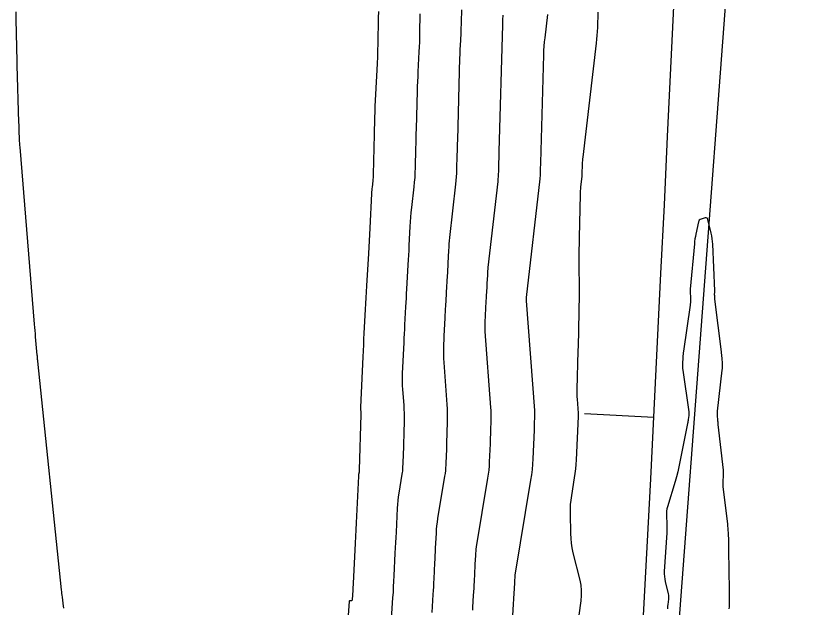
# Model space of a CAD drawing. Extents: x 1768942 to 1774819, y 723037 to 732099.
# Drawn here: x 1770518.9 to 1770588, y 730873.2 to 730924.2 of the extents above; entities that cross this region are included whole.
import ezdxf

# ---------------------------------------------------------------- set-up
doc = ezdxf.new("R2010")
doc.units = 0
doc.layers.add('R_Contours', color=7, linetype='Continuous')
doc.layers.add('R_Horz Alg', color=7, linetype='Continuous')

msp = doc.modelspace()

# ---------------------------------------------------------------- linework, layer by layer
at = {"layer": 'R_Contours'}
for points in [[(1770522.994, 730873.132), (1770522.987, 730873.186), (1770522.98, 730873.241), (1770522.973, 730873.295), (1770522.873, 730874.097), (1770522.855, 730874.249), (1770522.837, 730874.401), (1770522.82, 730874.553), (1770522.804, 730874.705), (1770520.745, 730894.438), (1770520.744, 730894.454), (1770520.742, 730894.47), (1770520.741, 730894.486), (1770520.74, 730894.502), (1770520.736, 730894.596), (1770520.735, 730894.61), (1770520.733, 730894.618), (1770520.732, 730894.671), (1770520.732, 730894.682), (1770520.731, 730894.707), (1770520.73, 730894.721), (1770520.727, 730894.753), (1770520.725, 730894.771), (1770520.713, 730894.888), (1770520.711, 730894.91), (1770520.709, 730894.931), (1770520.707, 730894.953), (1770520.705, 730894.974), (1770520.562, 730896.551), (1770520.538, 730896.821), (1770520.515, 730897.091), (1770520.492, 730897.361), (1770520.469, 730897.631), (1770519.212, 730912.911), (1770519.199, 730913.088), (1770519.187, 730913.265), (1770519.178, 730913.442), (1770519.171, 730913.618), (1770519.145, 730914.327), (1770519.139, 730914.504), (1770519.133, 730914.681), (1770519.127, 730914.858), (1770519.121, 730915.035), (1770518.961, 730920.001), (1770518.96, 730920.026), (1770518.959, 730920.051), (1770518.959, 730920.077), (1770518.959, 730920.102), (1770518.959, 730920.203), (1770518.959, 730920.229), (1770518.959, 730920.254), (1770518.958, 730920.279), (1770518.958, 730920.305), (1770518.878, 730923.973), (1770518.867, 730924.593)], [(1770550.165, 730924.638), (1770550.154, 730924.094), (1770550.109, 730921.824), (1770550.096, 730921.264), (1770550.078, 730920.705), (1770550.056, 730920.145), (1770550.03, 730919.586), (1770549.872, 730916.438), (1770549.862, 730916.237), (1770549.854, 730916.036), (1770549.846, 730915.835), (1770549.84, 730915.635), (1770549.818, 730914.831), (1770549.812, 730914.63), (1770549.807, 730914.429), (1770549.802, 730914.228), (1770549.797, 730914.027), (1770549.714, 730910.55), (1770549.709, 730910.415), (1770549.701, 730910.28), (1770549.69, 730910.146), (1770549.677, 730910.011), (1770549.615, 730909.473), (1770549.601, 730909.339), (1770549.589, 730909.204), (1770549.579, 730909.069), (1770549.571, 730908.934), (1770549.42, 730905.934), (1770549.392, 730905.389), (1770549.363, 730904.844), (1770549.333, 730904.299), (1770549.302, 730903.754), (1770549.139, 730900.943), (1770549.11, 730900.434), (1770549.081, 730899.925), (1770549.053, 730899.415), (1770549.026, 730898.906), (1770548.918, 730896.868), (1770548.891, 730896.359), (1770548.865, 730895.849), (1770548.841, 730895.34), (1770548.817, 730894.83), (1770548.616, 730890.488), (1770548.614, 730890.436), (1770548.614, 730890.384), (1770548.616, 730890.332), (1770548.619, 730890.28), (1770548.635, 730890.072), (1770548.638, 730890.019), (1770548.64, 730889.967), (1770548.64, 730889.915), (1770548.639, 730889.863), (1770548.502, 730885.065), (1770548.501, 730885.033), (1770548.5, 730885.002), (1770548.497, 730884.94), (1770548.496, 730884.924), (1770548.495, 730884.909), (1770548.493, 730884.893), (1770548.491, 730884.878), (1770548.457, 730884.674), (1770548.452, 730884.635), (1770548.447, 730884.595), (1770548.443, 730884.556), (1770548.441, 730884.516), (1770548.266, 730881.081), (1770548.236, 730880.495), (1770548.207, 730879.909), (1770548.178, 730879.323), (1770548.15, 730878.737), (1770547.982, 730875.279), (1770547.975, 730875.128), (1770547.967, 730874.978), (1770547.958, 730874.828), (1770547.949, 730874.678), (1770547.896, 730873.842), (1770547.89, 730873.814), (1770547.877, 730873.793), (1770547.856, 730873.781), (1770547.828, 730873.776), (1770547.699, 730873.772), (1770547.671, 730873.768), (1770547.65, 730873.755), (1770547.637, 730873.735), (1770547.631, 730873.707), (1770546.068, 730851.796)], [(1770553.758, 730924.426), (1770553.726, 730922.781), (1770553.716, 730922.376), (1770553.703, 730921.971), (1770553.688, 730921.566), (1770553.669, 730921.16), (1770553.582, 730919.434), (1770553.562, 730919.011), (1770553.544, 730918.589), (1770553.528, 730918.166), (1770553.515, 730917.743), (1770553.424, 730914.491), (1770553.413, 730914.073), (1770553.402, 730913.656), (1770553.391, 730913.238), (1770553.381, 730912.82), (1770553.341, 730911.15), (1770553.326, 730910.733), (1770553.302, 730910.316), (1770553.269, 730909.9), (1770553.226, 730909.485), (1770553.024, 730907.704), (1770552.981, 730907.295), (1770552.944, 730906.885), (1770552.914, 730906.476), (1770552.89, 730906.065), (1770552.807, 730904.422), (1770552.786, 730904.012), (1770552.764, 730903.601), (1770552.741, 730903.191), (1770552.718, 730902.78), (1770552.595, 730900.663), (1770552.573, 730900.279), (1770552.552, 730899.895), (1770552.531, 730899.512), (1770552.51, 730899.128), (1770552.429, 730897.593), (1770552.409, 730897.209), (1770552.389, 730896.825), (1770552.371, 730896.441), (1770552.352, 730896.057), (1770552.23, 730893.396), (1770552.219, 730893.052), (1770552.219, 730892.707), (1770552.229, 730892.363), (1770552.249, 730892.02), (1770552.352, 730890.645), (1770552.373, 730890.301), (1770552.385, 730889.957), (1770552.389, 730889.612), (1770552.383, 730889.268), (1770552.297, 730886.227), (1770552.293, 730886.1), (1770552.288, 730885.973), (1770552.284, 730885.846), (1770552.278, 730885.719), (1770552.256, 730885.212), (1770552.248, 730885.085), (1770552.237, 730884.959), (1770552.222, 730884.833), (1770552.204, 730884.707), (1770551.931, 730883.051), (1770551.884, 730882.733), (1770551.845, 730882.414), (1770551.815, 730882.094), (1770551.794, 730881.773), (1770551.689, 730879.7), (1770551.666, 730879.247), (1770551.643, 730878.795), (1770551.621, 730878.342), (1770551.599, 730877.889), (1770551.505, 730875.937), (1770551.481, 730875.461), (1770551.455, 730874.985), (1770551.428, 730874.509), (1770551.398, 730874.033), (1770551.225, 730871.295)], [(1770554.808, 730872.756), (1770554.907, 730874.319), (1770554.927, 730874.655), (1770554.947, 730874.991), (1770554.965, 730875.327), (1770554.982, 730875.663), (1770555.048, 730877.041), (1770555.064, 730877.361), (1770555.08, 730877.68), (1770555.096, 730878), (1770555.112, 730878.319), (1770555.177, 730879.597), (1770555.197, 730879.916), (1770555.227, 730880.235), (1770555.266, 730880.552), (1770555.313, 730880.868), (1770555.916, 730884.536), (1770555.951, 730884.772), (1770555.979, 730885.009), (1770556, 730885.246), (1770556.014, 730885.484), (1770556.056, 730886.437), (1770556.066, 730886.675), (1770556.075, 730886.913), (1770556.084, 730887.151), (1770556.091, 730887.39), (1770556.142, 730889.188), (1770556.148, 730889.567), (1770556.144, 730889.946), (1770556.131, 730890.325), (1770556.107, 730890.703), (1770555.836, 730894.339), (1770555.815, 730894.685), (1770555.805, 730895.031), (1770555.805, 730895.377), (1770555.816, 730895.723), (1770555.888, 730897.284), (1770555.9, 730897.542), (1770555.913, 730897.8), (1770555.926, 730898.059), (1770555.94, 730898.317), (1770555.994, 730899.35), (1770556.008, 730899.608), (1770556.022, 730899.866), (1770556.037, 730900.124), (1770556.052, 730900.382), (1770556.134, 730901.806), (1770556.15, 730902.082), (1770556.165, 730902.359), (1770556.18, 730902.635), (1770556.194, 730902.911), (1770556.25, 730904.016), (1770556.266, 730904.292), (1770556.286, 730904.568), (1770556.311, 730904.843), (1770556.34, 730905.118), (1770556.863, 730909.721), (1770556.895, 730910.035), (1770556.92, 730910.351), (1770556.939, 730910.666), (1770556.95, 730910.983), (1770556.98, 730912.249), (1770556.988, 730912.565), (1770556.996, 730912.882), (1770557.004, 730913.198), (1770557.013, 730913.515), (1770557.212, 730920.617), (1770557.22, 730920.879), (1770557.23, 730921.141), (1770557.241, 730921.403), (1770557.253, 730921.665), (1770557.307, 730922.735), (1770557.319, 730922.986), (1770557.329, 730923.237), (1770557.336, 730923.488), (1770557.342, 730923.739), (1770557.362, 730924.758)], [(1770558.312, 730872.959), (1770558.324, 730873.163), (1770558.337, 730873.367), (1770558.35, 730873.57), (1770558.363, 730873.774), (1770558.415, 730874.605), (1770558.427, 730874.801), (1770558.438, 730874.997), (1770558.449, 730875.193), (1770558.459, 730875.389), (1770558.498, 730876.193), (1770558.507, 730876.379), (1770558.516, 730876.566), (1770558.525, 730876.752), (1770558.535, 730876.939), (1770558.573, 730877.684), (1770558.585, 730877.87), (1770558.602, 730878.056), (1770558.624, 730878.241), (1770558.652, 730878.425), (1770559.629, 730884.366), (1770559.68, 730884.712), (1770559.722, 730885.059), (1770559.752, 730885.406), (1770559.773, 730885.755), (1770559.842, 730887.332), (1770559.853, 730887.593), (1770559.863, 730887.853), (1770559.872, 730888.113), (1770559.88, 730888.374), (1770559.91, 730889.415), (1770559.914, 730889.676), (1770559.911, 730889.936), (1770559.902, 730890.196), (1770559.886, 730890.456), (1770559.397, 730896.999), (1770559.387, 730897.176), (1770559.381, 730897.354), (1770559.382, 730897.532), (1770559.387, 730897.709), (1770559.424, 730898.511), (1770559.43, 730898.643), (1770559.437, 730898.776), (1770559.444, 730898.909), (1770559.45, 730899.041), (1770559.479, 730899.571), (1770559.486, 730899.704), (1770559.493, 730899.836), (1770559.5, 730899.969), (1770559.508, 730900.101), (1770559.55, 730900.833), (1770559.559, 730900.974), (1770559.566, 730901.116), (1770559.574, 730901.258), (1770559.581, 730901.4), (1770559.61, 730901.967), (1770559.618, 730902.109), (1770559.629, 730902.25), (1770559.641, 730902.392), (1770559.656, 730902.533), (1770560.5, 730909.956), (1770560.521, 730910.171), (1770560.539, 730910.385), (1770560.551, 730910.6), (1770560.558, 730910.816), (1770560.579, 730911.677), (1770560.584, 730911.893), (1770560.59, 730912.108), (1770560.596, 730912.324), (1770560.601, 730912.539), (1770560.909, 730923.491), (1770560.912, 730923.592), (1770560.916, 730923.694), (1770560.92, 730923.795), (1770560.925, 730923.896), (1770560.946, 730924.309)], [(1770561.627, 730870.109), (1770561.894, 730874.421), (1770561.898, 730874.479), (1770561.901, 730874.537), (1770561.905, 730874.596), (1770561.908, 730874.654), (1770561.923, 730874.891), (1770561.927, 730874.947), (1770561.93, 730875.003), (1770561.933, 730875.059), (1770561.936, 730875.115), (1770561.947, 730875.345), (1770561.95, 730875.398), (1770561.952, 730875.451), (1770561.955, 730875.505), (1770561.958, 730875.558), (1770561.969, 730875.771), (1770561.972, 730875.824), (1770561.977, 730875.877), (1770561.983, 730875.93), (1770561.991, 730875.983), (1770563.341, 730884.195), (1770563.409, 730884.651), (1770563.464, 730885.109), (1770563.504, 730885.567), (1770563.532, 730886.027), (1770563.641, 730888.509), (1770563.646, 730888.651), (1770563.652, 730888.793), (1770563.657, 730888.934), (1770563.661, 730889.076), (1770563.677, 730889.643), (1770563.679, 730889.784), (1770563.678, 730889.926), (1770563.673, 730890.067), (1770563.664, 730890.208), (1770562.959, 730899.659), (1770562.958, 730899.668), (1770562.958, 730899.677), (1770562.958, 730899.686), (1770562.958, 730899.696), (1770562.961, 730899.751), (1770562.964, 730899.807), (1770562.967, 730899.866), (1770562.968, 730899.889), (1770562.97, 730899.918), (1770562.971, 730899.933), (1770562.972, 730899.948), (1770564.136, 730910.192), (1770564.148, 730910.306), (1770564.157, 730910.42), (1770564.163, 730910.534), (1770564.167, 730910.648), (1770564.178, 730911.106), (1770564.181, 730911.22), (1770564.184, 730911.335), (1770564.187, 730911.449), (1770564.19, 730911.563), (1770564.452, 730920.898), (1770564.467, 730921.266), (1770564.489, 730921.633), (1770564.52, 730922), (1770564.559, 730922.366), (1770564.797, 730924.381)], [(1770567.336, 730871.308), (1770567.676, 730873.775), (1770567.717, 730874.226), (1770567.715, 730874.675), (1770567.67, 730875.122), (1770567.582, 730875.566), (1770567.003, 730877.925), (1770566.914, 730878.332), (1770566.849, 730878.742), (1770566.806, 730879.156), (1770566.786, 730879.572), (1770566.75, 730881.301), (1770566.751, 730881.689), (1770566.77, 730882.077), (1770566.806, 730882.463), (1770566.861, 730882.848), (1770567.113, 730884.386), (1770567.171, 730884.771), (1770567.217, 730885.157), (1770567.251, 730885.545), (1770567.274, 730885.933), (1770567.439, 730889.687), (1770567.44, 730889.71), (1770567.441, 730889.732), (1770567.441, 730889.755), (1770567.442, 730889.778), (1770567.445, 730889.87), (1770567.445, 730889.893), (1770567.445, 730889.915), (1770567.444, 730889.938), (1770567.443, 730889.961), (1770567.352, 730891.17), (1770567.34, 730891.379), (1770567.332, 730891.588), (1770567.33, 730891.798), (1770567.333, 730892.007), (1770567.431, 730895.338), (1770567.443, 730895.773), (1770567.455, 730896.208), (1770567.466, 730896.643), (1770567.475, 730897.078), (1770567.513, 730898.819), (1770567.521, 730899.254), (1770567.527, 730899.689), (1770567.529, 730900.124), (1770567.529, 730900.559), (1770567.518, 730902.959), (1770567.518, 730903.504), (1770567.521, 730904.049), (1770567.528, 730904.593), (1770567.538, 730905.138), (1770567.621, 730908.83), (1770567.626, 730908.993), (1770567.635, 730909.156), (1770567.648, 730909.319), (1770567.665, 730909.481), (1770567.773, 730910.428), (1770567.774, 730910.441), (1770567.775, 730910.455), (1770567.776, 730910.468), (1770567.776, 730910.481), (1770567.778, 730910.548), (1770567.779, 730910.587), (1770567.803, 730911.459), (1770567.809, 730911.609), (1770567.818, 730911.758), (1770567.831, 730911.907), (1770567.847, 730912.056), (1770569.009, 730921.906), (1770569.044, 730922.237), (1770569.072, 730922.569), (1770569.093, 730922.901), (1770569.107, 730923.234), (1770569.148, 730924.566)], [(1770580.472, 730873.084), (1770580.478, 730873.264), (1770580.49, 730873.984), (1770580.493, 730874.164), (1770580.494, 730874.344), (1770580.494, 730874.524), (1770580.492, 730874.704), (1770580.445, 730878.145), (1770580.442, 730878.334), (1770580.438, 730878.523), (1770580.432, 730878.712), (1770580.425, 730878.901), (1770580.395, 730879.657), (1770580.385, 730879.846), (1770580.372, 730880.035), (1770580.355, 730880.223), (1770580.335, 730880.411), (1770579.956, 730883.617), (1770579.945, 730883.735), (1770579.939, 730883.853), (1770579.939, 730883.972), (1770579.945, 730884.091), (1770579.977, 730884.566), (1770579.983, 730884.685), (1770579.983, 730884.804), (1770579.977, 730884.922), (1770579.967, 730885.041), (1770579.52, 730888.986), (1770579.509, 730889.081), (1770579.5, 730889.176), (1770579.492, 730889.272), (1770579.484, 730889.367), (1770579.456, 730889.75), (1770579.451, 730889.845), (1770579.451, 730889.941), (1770579.455, 730890.036), (1770579.463, 730890.131), (1770579.865, 730893.688), (1770579.877, 730893.819), (1770579.884, 730893.95), (1770579.884, 730894.081), (1770579.879, 730894.213), (1770579.848, 730894.739), (1770579.839, 730894.87), (1770579.828, 730895.001), (1770579.815, 730895.132), (1770579.8, 730895.263), (1770579.239, 730899.796), (1770579.234, 730899.831), (1770579.231, 730899.866), (1770579.227, 730899.901), (1770579.224, 730899.937), (1770579.213, 730900.078), (1770579.211, 730900.114), (1770579.209, 730900.149), (1770579.209, 730900.185), (1770579.209, 730900.22), (1770579.212, 730900.369), (1770579.213, 730900.406), (1770579.213, 730900.442), (1770579.212, 730900.479), (1770579.211, 730900.516), (1770579.041, 730904.554), (1770579.026, 730904.789), (1770578.999, 730905.023), (1770578.962, 730905.255), (1770578.913, 730905.486), (1770578.632, 730906.677), (1770578.601, 730906.756), (1770578.552, 730906.804), (1770578.486, 730906.823), (1770578.403, 730906.811), (1770578.033, 730906.704), (1770577.949, 730906.669), (1770577.884, 730906.617), (1770577.837, 730906.548), (1770577.808, 730906.463), (1770577.585, 730905.412), (1770577.544, 730905.205), (1770577.51, 730904.997), (1770577.481, 730904.789), (1770577.459, 730904.579), (1770577.107, 730900.668), (1770577.102, 730900.589), (1770577.099, 730900.511), (1770577.098, 730900.433), (1770577.1, 730900.354), (1770577.115, 730900), (1770577.117, 730899.942), (1770577.118, 730899.883), (1770577.118, 730899.824), (1770577.117, 730899.765), (1770577.112, 730899.53), (1770577.11, 730899.471), (1770577.106, 730899.412), (1770577.1, 730899.354), (1770577.093, 730899.296), (1770576.517, 730895.311), (1770576.499, 730895.176), (1770576.483, 730895.042), (1770576.471, 730894.906), (1770576.46, 730894.771), (1770576.425, 730894.229), (1770576.42, 730894.093), (1770576.422, 730893.958), (1770576.431, 730893.823), (1770576.447, 730893.689), (1770576.979, 730890.093), (1770576.989, 730890.008), (1770576.992, 730889.923), (1770576.989, 730889.837), (1770576.979, 730889.752), (1770576.928, 730889.41), (1770576.915, 730889.325), (1770576.901, 730889.24), (1770576.886, 730889.155), (1770576.869, 730889.07), (1770576.216, 730885.773), (1770576.125, 730885.34), (1770576.024, 730884.91), (1770575.912, 730884.483), (1770575.79, 730884.058), (1770575.137, 730881.879), (1770575.09, 730881.697), (1770575.059, 730881.513), (1770575.043, 730881.326), (1770575.044, 730881.138), (1770575.075, 730880.381), (1770575.081, 730880.192), (1770575.081, 730880.002), (1770575.077, 730879.813), (1770575.067, 730879.624), (1770574.859, 730876.31), (1770574.853, 730876.089), (1770574.865, 730875.869), (1770574.893, 730875.65), (1770574.937, 730875.433), (1770575.2, 730874.363), (1770575.223, 730874.249), (1770575.234, 730874.135), (1770575.235, 730874.019), (1770575.224, 730873.903), (1770575.16, 730873.439), (1770575.147, 730873.322), (1770575.138, 730873.206), (1770575.135, 730873.089)]]:
    msp.add_lwpolyline(points, dxfattribs=at)
at = {"layer": 'R_Horz Alg'}
msp.add_line((1770556.177, 730606.87), (1770584.608, 730984.478), dxfattribs=at)
msp.add_lwpolyline([(1770567.962, 730889.934), (1770573.955, 730889.631)], dxfattribs=at)
msp.add_arc((1759129.36, 731467.219), 11459.16, 355.6942048, 359.4795914, dxfattribs=at)

doc.saveas('drawing.dxf')
